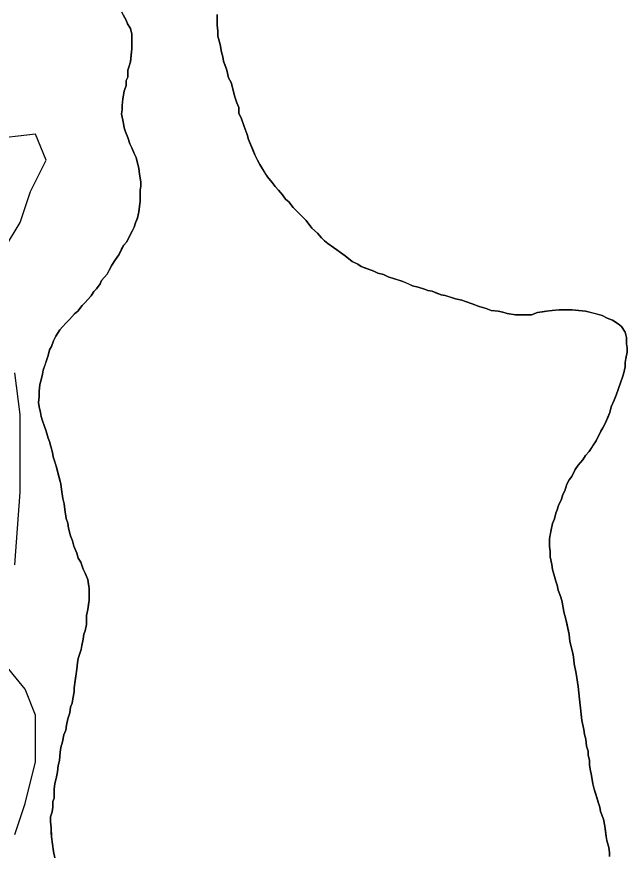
# Model space of a CAD drawing. Extents: x 3313447 to 3351316, y 703786 to 729172.
# Drawn here: x 3327294 to 3327802, y 713939 to 714638 of the extents above; entities that cross this region are included whole.
import ezdxf

# ---------------------------------------------------------------- set-up
doc = ezdxf.new("R2010")
doc.units = 0
doc.layers.add('V-SITE-VEGE', color=7, linetype='Continuous')
doc.layers.add('V-TOPO-SHOR', color=7, linetype='Continuous')

msp = doc.modelspace()

# ---------------------------------------------------------------- linework, layer by layer
at = {"layer": 'V-SITE-VEGE'}
for points in [[(3327380.84, 714642.46), (3327384.9, 714635.52), (3327386.05, 714632.63), (3327388.37, 714628.58), (3327389.53, 714623.96), (3327389.54, 714611.81), (3327388.4, 714600.82), (3327386.09, 714593.88), (3327386.1, 714588.1), (3327384.94, 714585.2), (3327384.95, 714581.16), (3327383.21, 714576.53), (3327382.06, 714570.16), (3327381.49, 714564.38), (3327381.5, 714560.91), (3327380.92, 714557.44), (3327382.66, 714549.34), (3327383.24, 714545.87), (3327384.4, 714542.41), (3327386.14, 714537.78), (3327387.88, 714532.57), (3327389.62, 714529.11), (3327391.36, 714524.48), (3327393.1, 714521.01), (3327394.26, 714516.39), (3327395.42, 714512.34), (3327396, 714507.13), (3327397.17, 714500.78), (3327397.17, 714497.3), (3327396.6, 714493.83), (3327396.61, 714484.58), (3327395.45, 714475.9), (3327394.3, 714470.69), (3327392.57, 714466.65), (3327391.42, 714463.18), (3327385.07, 714450.45), (3327382.76, 714448.13), (3327378.72, 714440.03), (3327375.83, 714435.98), (3327372.94, 714431.35), (3327370.63, 714427.3), (3327368.9, 714423.83), (3327364.28, 714418.62), (3327363.12, 714415.72), (3327360.24, 714411.67), (3327357.92, 714409.36), (3327355.61, 714405.89), (3327350.41, 714400.1), (3327348.1, 714397.78), (3327344.64, 714393.15), (3327341.75, 714390.83), (3327337.71, 714386.2), (3327334.82, 714383.31), (3327331.93, 714379.84), (3327329.62, 714377.52), (3327326.15, 714372.31), (3327324.42, 714368.26), (3327322.69, 714363.64), (3327320.96, 714360.74), (3327319.81, 714356.11), (3327315.77, 714343.96), (3327315.19, 714340.49), (3327314.04, 714335.87), (3327312.89, 714331.82), (3327312.31, 714326.03), (3327312.32, 714321.98), (3327311.74, 714316.78), (3327312.33, 714313.31), (3327313.49, 714308.68), (3327314.07, 714305.21), (3327315.23, 714301.74), (3327316.39, 714297.7), (3327318.13, 714293.07), (3327319.87, 714287.29), (3327321.03, 714284.4), (3327322.19, 714280.35), (3327323.35, 714275.15), (3327323.93, 714271.68), (3327326.83, 714263), (3327330.31, 714249.13), (3327330.9, 714244.5), (3327332.06, 714236.98), (3327333.22, 714232.36), (3327333.81, 714227.73), (3327334.97, 714220.21), (3327336.13, 714216.17), (3327336.71, 714212.12), (3327338.45, 714205.76), (3327340.19, 714201.71), (3327341.35, 714197.08), (3327343.67, 714191.31), (3327344.83, 714187.26), (3327347.15, 714183.79), (3327348.89, 714178.01), (3327350.63, 714174.54), (3327352.95, 714169.34)], [(3327590.98, 714426.35), (3327580.57, 714430.39), (3327577.68, 714432.12), (3327573.05, 714434.43), (3327567.26, 714439.05), (3327563.21, 714441.94), (3327560.32, 714444.25), (3327557.42, 714445.98), (3327552.79, 714449.45), (3327549.9, 714451.76), (3327547.58, 714454.07), (3327544.11, 714458.11), (3327539.48, 714462.16), (3327534.85, 714468.52), (3327523.85, 714479.49), (3327520.37, 714484.12), (3327517.48, 714486.43), (3327515.16, 714489.9), (3327511.69, 714493.94), (3327508.79, 714496.83), (3327506.48, 714500.3), (3327502.42, 714504.92), (3327496.05, 714515.33), (3327492, 714523.42), (3327486.78, 714536.14), (3327485.62, 714540.19), (3327482.72, 714547.7), (3327480.98, 714553.48), (3327478.66, 714558.11), (3327478.66, 714562.73), (3327476.92, 714566.78), (3327475.18, 714572.56), (3327472.27, 714583.55), (3327469.96, 714587.6), (3327468.79, 714593.96), (3327465.9, 714601.47), (3327465.31, 714604.94), (3327464.15, 714608.99), (3327462.99, 714615.35), (3327461.25, 714622.29), (3327461.24, 714626.34), (3327460.66, 714631.54), (3327460.65, 714640.22)], [(3327283.51, 714445.36), (3327296.47, 714466.98), (3327305.12, 714492.92), (3327318.08, 714518.86), (3327309.44, 714540.48), (3327270.55, 714536.15)], [(3327769.5, 714022.83), (3327769.5, 714026.3), (3327768.33, 714030.34), (3327767.75, 714036.13), (3327766.59, 714040.18), (3327766.01, 714044.22), (3327764.27, 714051.74), (3327763.1, 714062.15), (3327762.52, 714069.67), (3327761.35, 714080.08), (3327759.6, 714091.06), (3327757.86, 714099.16), (3327757.28, 714104.94), (3327756.7, 714108.99), (3327754.37, 714117.66), (3327753.79, 714123.45), (3327750.88, 714137.33), (3327749.72, 714141.37), (3327748.56, 714147.15), (3327747.98, 714150.62), (3327746.82, 714154.67), (3327744.5, 714160.45), (3327743.92, 714164.5), (3327742.76, 714167.97), (3327739.86, 714177.8), (3327739.27, 714181.85), (3327738.11, 714188.21), (3327738.11, 714192.83), (3327737.52, 714196.89), (3327737.52, 714203.24), (3327738.67, 714210.76), (3327739.82, 714215.97), (3327741.55, 714220.02), (3327742.71, 714224.65), (3327743.86, 714227.54), (3327745.01, 714231.01), (3327747.32, 714236.22), (3327748.47, 714240.27), (3327750.21, 714243.16), (3327751.94, 714248.95), (3327753.67, 714252.42), (3327755.98, 714255.31), (3327758.86, 714261.1), (3327761.17, 714264.57), (3327765.22, 714269.2), (3327767.53, 714272.68), (3327770.42, 714276.15), (3327776.19, 714284.83), (3327780.23, 714292.93), (3327781.96, 714295.82), (3327783.7, 714299.3), (3327787.74, 714308.55), (3327788.89, 714313.18), (3327791.2, 714318.97), (3327792.93, 714323.02), (3327796.97, 714334.01), (3327798.12, 714338.06), (3327799.27, 714341.53), (3327800.42, 714346.73), (3327800.42, 714350.2), (3327801, 714353.68), (3327802.15, 714358.88), (3327802.15, 714362.35), (3327801.56, 714365.82), (3327801.56, 714371.03), (3327800.4, 714375.65), (3327797.5, 714380.28), (3327794.61, 714382.59), (3327789.98, 714385.47), (3327785.35, 714387.2), (3327781.3, 714389.52), (3327767.42, 714392.97), (3327756.42, 714394.12), (3327745.44, 714394.11), (3327739.65, 714393.52), (3327735.03, 714392.94), (3327727.51, 714391.78), (3327722.31, 714390.04), (3327709, 714390.03), (3327702.06, 714391.17), (3327698.59, 714392.33), (3327694.54, 714392.9), (3327688.76, 714393.48), (3327684.71, 714395.21), (3327678.92, 714396.94), (3327673.14, 714399.24), (3327667.35, 714400.97), (3327664.46, 714402.13), (3327659.25, 714403.28), (3327650.58, 714406.17), (3327647.1, 714406.74), (3327639.59, 714409.62), (3327636.11, 714410.2), (3327633.22, 714411.35), (3327628.02, 714413.08), (3327623.38, 714414.23), (3327615.28, 714417.7), (3327603.14, 714421.73), (3327599.08, 714423.46), (3327594.46, 714424.62), (3327590.98, 714426.35)], [(3327292.16, 714181.63), (3327296.48, 714242.16), (3327296.48, 714307.01), (3327292.16, 714341.59)], [(3327352.95, 714169.34), (3327354.11, 714161.82), (3327354.12, 714151.99), (3327352.97, 714144.47), (3327351.82, 714139.26), (3327351.83, 714131.74), (3327350.68, 714126.54), (3327349.52, 714123.64), (3327348.95, 714119.59), (3327347.79, 714114.39), (3327347.22, 714110.92), (3327344.91, 714103.4), (3327344.34, 714099.93), (3327343.76, 714094.72), (3327341.46, 714079.1), (3327341.47, 714075.63), (3327340.32, 714069.85), (3327339.74, 714066.38), (3327338.59, 714062.91), (3327338.01, 714058.28), (3327336.28, 714053.07), (3327335.13, 714047.87), (3327334.56, 714043.81), (3327332.83, 714039.77), (3327331.68, 714033.98), (3327330.52, 714029.35), (3327329.95, 714025.31), (3327329.38, 714018.36), (3327328.22, 714014.31), (3327327.65, 714009.11), (3327326.5, 714003.32), (3327325.35, 713999.28), (3327324.77, 713994.65), (3327324.78, 713987.13), (3327323.63, 713984.24), (3327323.63, 713979.61), (3327323.06, 713975.56), (3327321.9, 713971.51), (3327321.9, 713967.46), (3327322.49, 713962.26), (3327322.5, 713954.74), (3327324.24, 713942.59), (3327325.4, 713937.39)], [(3327292.16, 713956.81), (3327300.79, 713982.75), (3327309.44, 714017.33), (3327309.44, 714056.25), (3327300.79, 714077.86), (3327279.19, 714103.8)], [(3327787.51, 713938.41), (3327787.5, 713941.88), (3327786.92, 713945.93), (3327785.18, 713951.71), (3327784.6, 713955.18), (3327783.44, 713963.85), (3327782.27, 713969.63), (3327779.95, 713975.99), (3327779.37, 713979.46), (3327778.21, 713982.93), (3327774.73, 713994.49), (3327773.57, 713999.12), (3327772.41, 714006.06), (3327771.25, 714011.26), (3327770.66, 714014.73), (3327770.66, 714018.78), (3327769.5, 714022.83)]]:
    msp.add_lwpolyline(points, dxfattribs=at)
at = {"layer": 'V-TOPO-SHOR'}
for points in [[(3327396.03, 714480.53), (3327396.6, 714484.58), (3327396.6, 714488.63), (3327396.6, 714493.83), (3327397.17, 714497.3), (3327397.17, 714500.78), (3327396, 714507.13), (3327395.42, 714512.34), (3327394.26, 714516.39), (3327393.1, 714521.01), (3327391.36, 714524.48), (3327389.62, 714529.11), (3327387.88, 714532.57), (3327386.14, 714537.78), (3327384.4, 714542.41), (3327383.24, 714545.87), (3327382.66, 714549.34), (3327380.92, 714557.44), (3327381.5, 714560.91), (3327381.49, 714564.38), (3327382.06, 714570.16), (3327383.21, 714576.53), (3327384.95, 714581.16), (3327384.94, 714585.2), (3327386.1, 714588.1), (3327386.09, 714593.88), (3327387.24, 714597.35), (3327388.4, 714600.82), (3327388.97, 714606.6), (3327389.54, 714611.81), (3327389.54, 714615.28), (3327389.54, 714620.49), (3327389.53, 714623.96), (3327388.37, 714628.58), (3327386.05, 714632.63), (3327384.9, 714635.52), (3327382.58, 714639.57)], [(3327460.65, 714640.22), (3327460.66, 714636.17), (3327460.66, 714631.54), (3327461.24, 714626.34), (3327461.25, 714622.29), (3327462.99, 714615.35), (3327464.15, 714608.99), (3327465.31, 714604.94), (3327465.9, 714601.47), (3327467.05, 714598.58), (3327468.79, 714593.96), (3327469.96, 714587.6), (3327472.27, 714583.55), (3327474.02, 714577.19), (3327475.18, 714572.56), (3327476.92, 714566.78), (3327478.66, 714562.73), (3327478.66, 714558.11), (3327480.98, 714553.48), (3327482.72, 714547.7), (3327484.46, 714543.08), (3327485.62, 714540.19), (3327486.78, 714536.14), (3327489.1, 714530.36), (3327490.84, 714526.31), (3327492, 714523.42), (3327494.31, 714518.8), (3327496.05, 714515.33), (3327497.79, 714512.44), (3327500.68, 714507.81), (3327502.42, 714504.92), (3327506.48, 714500.3), (3327508.79, 714496.83), (3327511.69, 714493.94), (3327515.16, 714489.9), (3327517.48, 714486.43), (3327520.37, 714484.12)], [(3327334.56, 714043.82), (3327335.13, 714047.87), (3327336.28, 714053.07), (3327338.01, 714058.28), (3327338.59, 714062.91), (3327339.74, 714066.38), (3327340.32, 714069.85), (3327341.47, 714075.63), (3327341.46, 714079.1), (3327342.61, 714087.2), (3327343.19, 714090.67), (3327343.77, 714094.72), (3327344.34, 714099.93), (3327344.91, 714103.4), (3327347.22, 714110.92), (3327347.79, 714114.39), (3327348.95, 714119.59), (3327349.52, 714123.64), (3327350.68, 714126.54), (3327351.83, 714131.74), (3327351.82, 714135.21), (3327351.82, 714139.26), (3327352.97, 714144.47), (3327353.55, 714148.52), (3327354.12, 714151.99), (3327354.12, 714156.61), (3327354.11, 714161.82), (3327353.53, 714165.29), (3327352.95, 714169.34), (3327350.63, 714174.54), (3327348.89, 714178.01), (3327347.15, 714183.79), (3327344.83, 714187.26), (3327343.67, 714191.31), (3327341.35, 714197.08), (3327340.19, 714201.71), (3327338.45, 714205.76), (3327336.71, 714212.12), (3327336.13, 714216.17), (3327334.97, 714220.21), (3327333.81, 714227.73), (3327333.22, 714232.36), (3327332.06, 714236.98), (3327330.9, 714244.5), (3327330.31, 714249.13), (3327328.58, 714256.07), (3327326.83, 714263), (3327325.67, 714266.47), (3327323.93, 714271.68), (3327323.35, 714275.15), (3327322.19, 714280.35), (3327321.03, 714284.4), (3327319.87, 714287.29), (3327318.13, 714293.07), (3327316.39, 714297.7), (3327315.23, 714301.74), (3327314.07, 714305.21), (3327313.49, 714308.68), (3327312.33, 714313.31), (3327311.74, 714316.78), (3327312.32, 714321.98), (3327312.31, 714326.03), (3327312.89, 714331.82), (3327314.04, 714335.87), (3327315.19, 714340.49), (3327315.77, 714343.96), (3327317.5, 714349.17), (3327318.65, 714352.64), (3327319.81, 714356.11), (3327320.96, 714360.74), (3327322.69, 714363.64), (3327324.42, 714368.26), (3327326.15, 714372.31), (3327329.62, 714377.52), (3327331.93, 714379.84), (3327334.82, 714383.31), (3327337.71, 714386.2), (3327341.75, 714390.83), (3327344.64, 714393.15), (3327348.1, 714397.78), (3327350.41, 714400.1), (3327355.61, 714405.89), (3327357.92, 714409.36), (3327360.24, 714411.67), (3327363.12, 714415.72), (3327364.28, 714418.62), (3327368.9, 714423.83), (3327370.63, 714427.3), (3327372.94, 714431.35), (3327375.83, 714435.98), (3327378.72, 714440.03), (3327381.03, 714444.66), (3327382.76, 714448.13), (3327385.07, 714450.45), (3327387.95, 714456.23), (3327389.69, 714459.7), (3327391.42, 714463.18), (3327392.57, 714466.65), (3327394.3, 714470.7), (3327395.45, 714475.9), (3327396.03, 714480.53)], [(3327520.37, 714484.12), (3327523.85, 714479.49), (3327526.16, 714477.18), (3327529.06, 714474.29), (3327532.53, 714470.83), (3327534.85, 714468.52), (3327539.48, 714462.16), (3327544.11, 714458.11), (3327547.58, 714454.07), (3327549.9, 714451.76), (3327552.79, 714449.45), (3327557.42, 714445.98), (3327560.32, 714444.25), (3327563.21, 714441.94), (3327567.26, 714439.05), (3327570.16, 714436.74), (3327573.05, 714434.43), (3327577.68, 714432.12), (3327580.57, 714430.39), (3327583.46, 714429.23), (3327588.09, 714427.5), (3327590.98, 714426.35), (3327594.46, 714424.62), (3327599.08, 714423.46), (3327603.14, 714421.73), (3327608.34, 714420), (3327611.81, 714418.85), (3327615.28, 714417.7), (3327619.33, 714415.97), (3327623.38, 714414.23), (3327628.01, 714413.08), (3327633.22, 714411.35), (3327636.11, 714410.2), (3327639.58, 714409.62), (3327644.21, 714407.89), (3327647.1, 714406.74), (3327650.58, 714406.16), (3327654.05, 714405.01), (3327659.25, 714403.28), (3327664.46, 714402.13), (3327667.35, 714400.98), (3327673.14, 714399.24), (3327678.92, 714396.94), (3327684.71, 714395.21), (3327688.76, 714393.48), (3327694.54, 714392.9), (3327698.59, 714392.33), (3327702.06, 714391.17), (3327709, 714390.03), (3327715.37, 714390.03), (3327718.83, 714390.04), (3327722.31, 714390.04), (3327727.51, 714391.78), (3327731.56, 714392.36), (3327735.03, 714392.94), (3327739.65, 714393.52), (3327745.44, 714394.11), (3327750.64, 714394.11), (3327756.42, 714394.12), (3327761.63, 714393.55), (3327767.42, 714392.97), (3327772.04, 714391.82), (3327776.67, 714390.67), (3327781.3, 714389.52), (3327785.35, 714387.2), (3327789.98, 714385.47), (3327794.61, 714382.59), (3327797.5, 714380.28), (3327800.4, 714375.65), (3327801.56, 714371.03), (3327801.56, 714365.82), (3327802.15, 714362.35), (3327802.15, 714358.88), (3327801, 714353.68), (3327800.42, 714350.2), (3327800.42, 714346.73), (3327799.27, 714341.53), (3327798.12, 714338.06), (3327796.97, 714334.01), (3327794.66, 714327.64), (3327792.93, 714323.02), (3327791.2, 714318.97), (3327788.89, 714313.18), (3327787.74, 714308.55), (3327786.01, 714304.5), (3327783.7, 714299.3), (3327781.96, 714295.82), (3327780.23, 714292.93), (3327777.92, 714288.3), (3327776.19, 714284.83), (3327773.88, 714281.36), (3327770.42, 714276.15), (3327767.53, 714272.68), (3327765.22, 714269.2), (3327761.17, 714264.57), (3327758.86, 714261.1), (3327755.98, 714255.31), (3327753.67, 714252.42), (3327751.94, 714248.95), (3327750.21, 714243.16), (3327748.47, 714240.27)], [(3327748.47, 714240.27), (3327747.32, 714236.22), (3327745.01, 714231.01), (3327743.86, 714227.54), (3327742.71, 714224.65), (3327741.55, 714220.02), (3327739.82, 714215.97), (3327738.67, 714210.76), (3327738.1, 714206.71), (3327737.52, 714203.24), (3327737.52, 714196.88), (3327738.11, 714192.83), (3327738.11, 714188.21), (3327739.27, 714181.85), (3327739.86, 714177.8), (3327741.02, 714173.75), (3327742.76, 714167.97), (3327743.92, 714164.5), (3327744.5, 714160.45), (3327746.82, 714154.67), (3327747.98, 714150.62), (3327748.56, 714147.15), (3327749.72, 714141.37), (3327750.88, 714137.33), (3327752.05, 714131.54), (3327753.79, 714123.45), (3327754.37, 714117.66), (3327756.7, 714108.99), (3327757.28, 714104.94), (3327757.86, 714099.16), (3327759.6, 714091.06), (3327761.35, 714080.08), (3327761.93, 714074.87), (3327762.52, 714069.67), (3327763.1, 714062.15), (3327763.68, 714056.95), (3327764.27, 714051.74), (3327766.01, 714044.22), (3327766.59, 714040.18), (3327767.75, 714036.13), (3327768.33, 714030.34), (3327769.5, 714026.3), (3327769.5, 714022.83), (3327770.66, 714018.78), (3327770.66, 714014.73), (3327771.25, 714011.26), (3327772.41, 714006.06), (3327772.99, 714002.59), (3327773.57, 713999.12), (3327774.73, 713994.49), (3327775.89, 713990.45), (3327778.21, 713982.93), (3327779.37, 713979.46), (3327779.95, 713975.99), (3327782.27, 713969.63), (3327783.44, 713963.85), (3327784.02, 713959.8), (3327784.6, 713955.18), (3327785.18, 713951.71), (3327786.92, 713945.93), (3327787.5, 713941.88), (3327787.51, 713938.41)], [(3327325.4, 713937.39), (3327324.24, 713942.59), (3327323.66, 713946.64), (3327322.5, 713954.74), (3327322.49, 713958.21), (3327322.49, 713962.26), (3327321.91, 713967.46), (3327321.9, 713971.51), (3327323.06, 713975.56), (3327323.63, 713979.61), (3327323.63, 713984.24), (3327324.78, 713987.13), (3327324.77, 713994.65), (3327325.35, 713999.28), (3327326.5, 714003.32), (3327327.65, 714009.11), (3327328.22, 714014.31), (3327329.38, 714018.36), (3327329.95, 714025.31), (3327330.52, 714029.35), (3327331.68, 714033.98), (3327332.83, 714039.77), (3327334.56, 714043.82)]]:
    msp.add_lwpolyline(points, dxfattribs=at)

doc.saveas('drawing.dxf')
